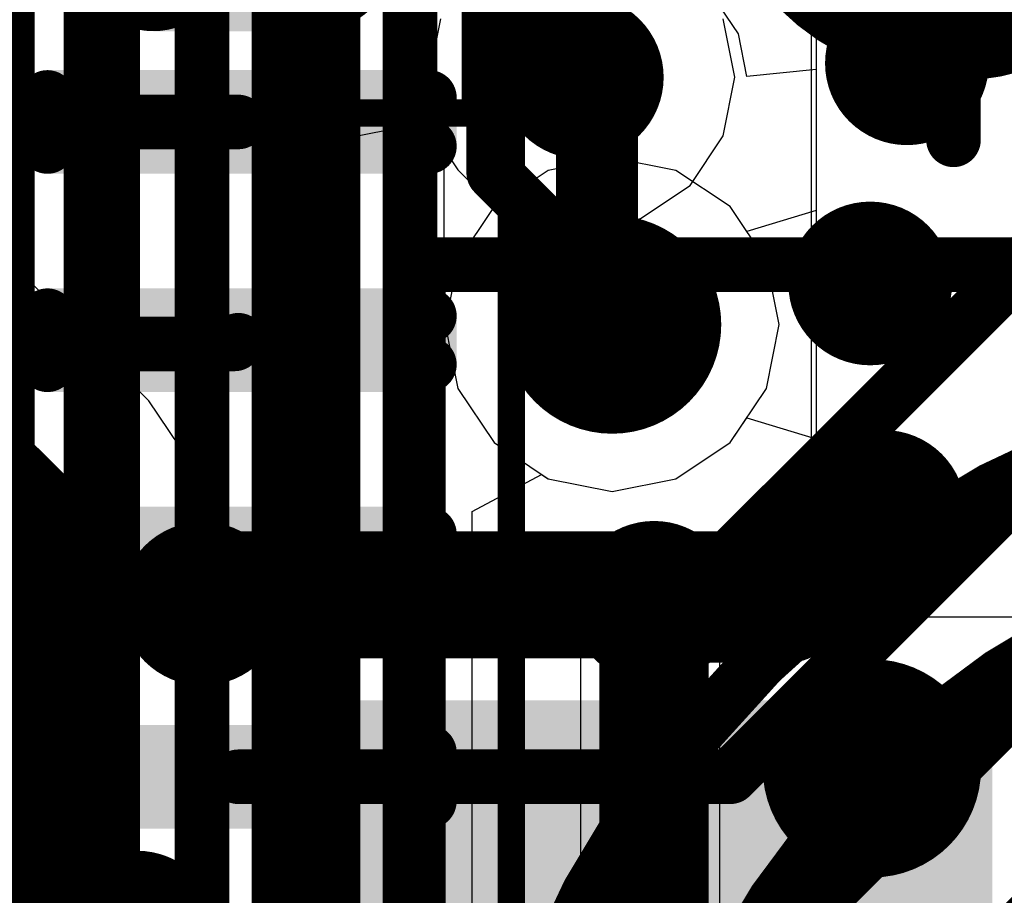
# Model space of a CAD drawing. Header units: millimetres. Extents: x -2 to 68, y -2 to 27.4.
# Tile 518 of 594: x 61.2 to 63, y 10.3 to 11.9. Entities that reach past the tile are written whole.
import ezdxf

# ---------------------------------------------------------------- set-up
doc = ezdxf.new("R2010")
doc.units = ezdxf.units.MM
for name, color, linetype in [('BottomLayer', 5, 'Continuous'), ('BottomPaste', 16, 'Continuous'), ('BottomSolder', 6, 'Continuous'), ('DrillGuide', 244, 'Continuous'), ('Mechanical10', 56, 'Continuous'), ('Mechanical13', 56, 'Continuous'), ('Mechanical15', 56, 'Continuous'), ('Mechanical6', 56, 'Continuous'), ('Mechanical88', 56, 'Continuous'), ('MidLayer1', 16, 'Continuous'), ('MidLayer2', 76, 'Continuous'), ('MidLayer3', 90, 'Continuous'), ('MidLayer4', 156, 'Continuous'), ('MidLayer5', 130, 'Continuous'), ('MidLayer6', 216, 'Continuous'), ('MidLayer7', 6, 'Continuous'), ('MidLayer8', 54, 'Continuous'), ('MultiLayer', 9, 'Continuous'), ('TopLayer', 1, 'Continuous'), ('TopPaste', 8, 'Continuous'), ('TopSolder', 216, 'Continuous'), ('ViaHoleLayer', 16, 'Continuous')]:
    doc.layers.add(name, color=color, linetype=linetype)

# ---------------------------------------------------------------- blocks, each defined once
blk = doc.blocks.new('U_FL_R_SMT_1_60__1_118')
at = {"layer": 'Mechanical13', "const_width": 0.100076}
for points in [[(1.800098, 0, 1), (-1.800098, 0, 1)], [(1.500124, 0, 1), (-1.500124, 0, 1)]]:
    blk.add_lwpolyline(points, format="xyb", close=True, dxfattribs=at)
at = {"layer": 'Mechanical15', "const_width": 0.100076}
for points in [[(1.89992, 1.999996), (1.89992, -1.999996)], [(1.89992, -1.999996), (-1.89992, -1.999996)]]:
    blk.add_lwpolyline(points, dxfattribs=at)
at = {"layer": 'Mechanical15', "const_width": 0.050038}
blk.add_lwpolyline([(1.874901, -1.999996, 1), (1.924939, -1.999996, 1)], format="xyb", close=True, dxfattribs=at)
blk.add_lwpolyline([(1.874901, -1.999996, 1), (1.924939, -1.999996, 1)], format="xyb", close=True, dxfattribs=at)
at = {"layer": 'TopLayer'}
blk.add_solid([(1.999996, -1.099947), (1.999996, 1.099947), (0.94996, -1.099947), (0.94996, 1.099947)], dxfattribs=at)
at = {"layer": 'TopSolder'}
blk.add_solid([(2.101596, -1.201547), (2.101596, 1.201547), (0.8483599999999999, -1.201547), (0.8483599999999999, 1.201547)], dxfattribs=at)
blk = doc.blocks.new('TP_0_8MM_B_176')
at = {"layer": 'BottomLayer', "const_width": 0.40005}
blk.add_lwpolyline([(-0.200025, 0, 1), (0.200025, 0, 1)], format="xyb", close=True, dxfattribs=at)
at = {"layer": 'BottomSolder', "const_width": 0.4500499}
blk.add_lwpolyline([(-0.22502368, 0, 1), (0.22502368, 0, 1)], format="xyb", close=True, dxfattribs=at)
blk = doc.blocks.new('RES_0402_235')
at = {"layer": 'Mechanical13', "const_width": 0.11999976}
for points in [[(-0.5299989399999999, 0.27999944), (0.5299989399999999, 0.27999944)], [(-0.5299989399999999, 0.27999944), (-0.5299989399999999, -0.27999944)], [(0.5299989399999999, 0.27999944), (0.5299989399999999, -0.27999944)], [(-0.5299989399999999, -0.27999944), (0.5299989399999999, -0.27999944)]]:
    blk.add_lwpolyline(points, dxfattribs=at)
at = {"layer": 'Mechanical13', "const_width": 0.05999988}
for points in [[(-0.55999888, 0.27999944, 1), (-0.499999, 0.27999944, 1)], [(-0.55999888, 0.27999944, 1), (-0.499999, 0.27999944, 1)], [(0.499999, 0.27999944, 1), (0.55999888, 0.27999944, 1)], [(0.499999, 0.27999944, 1), (0.55999888, 0.27999944, 1)], [(-0.55999888, -0.27999944, 1), (-0.499999, -0.27999944, 1)], [(-0.55999888, -0.27999944, 1), (-0.499999, -0.27999944, 1)], [(0.499999, -0.27999944, 1), (0.55999888, -0.27999944, 1)], [(0.499999, -0.27999944, 1), (0.55999888, -0.27999944, 1)]]:
    blk.add_lwpolyline(points, format="xyb", close=True, dxfattribs=at)
at = {"layer": 'Mechanical15', "const_width": 0.0499999}
for points in [[(-0.90000074, 0.43999912), (0.90000074, 0.43999912)], [(-0.90000074, 0.43999912), (-0.90000074, -0.43999912)], [(0.90000074, 0.43999912), (0.90000074, -0.43999912)], [(0, 0.21999956), (0, -0.21999956)], [(-0.21999956, 0), (0.21999956, 0)], [(-0.90000074, -0.43999912), (0.90000074, -0.43999912)]]:
    blk.add_lwpolyline(points, dxfattribs=at)
at = {"layer": 'Mechanical15'}
for points, const_width in [([(-0.9125000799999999, 0.43999912, 1), (-0.8875014, 0.43999912, 1)], 0.02499868), ([(-0.9125000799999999, 0.43999912, 1), (-0.8875014, 0.43999912, 1)], 0.02499868), ([(0.8875014, 0.43999912, 1), (0.9125000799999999, 0.43999912, 1)], 0.02499868), ([(0.8875014, 0.43999912, 1), (0.9125000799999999, 0.43999912, 1)], 0.02499868), ([(-0.01249934, 0.21999956, 1), (0.01249934, 0.21999956, 1)], 0.02499868), ([(0.16500094, 0, 1), (-0.16500094, 0, 1)], 0.0499999), ([(-0.2324989, 0, 1), (-0.20750022, 0, 1)], 0.02499868), ([(-0.17750028, 0, 1), (-0.1525016, 0, 1)], 0.02499868), ([(0.1525016, 0, 1), (0.17750028, 0, 1)], 0.02499868), ([(0.20750022, 0, 1), (0.2324989, 0, 1)], 0.02499868), ([(-0.01249934, -0.21999956, 1), (0.01249934, -0.21999956, 1)], 0.02499868), ([(-0.9125000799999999, -0.43999912, 1), (-0.8875014, -0.43999912, 1)], 0.02499868), ([(-0.9125000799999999, -0.43999912, 1), (-0.8875014, -0.43999912, 1)], 0.02499868), ([(0.8875014, -0.43999912, 1), (0.9125000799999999, -0.43999912, 1)], 0.02499868), ([(0.8875014, -0.43999912, 1), (0.9125000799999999, -0.43999912, 1)], 0.02499868)]:
    blk.add_lwpolyline(points, format="xyb", close=True, dxfattribs=dict(at, const_width=const_width))
at = {"layer": 'TopLayer', "const_width": 0.14024864}
for points in [[(-0.67987418, 0.14975078, 1), (-0.53962554, 0.14975078, 1)], [(-0.4103751, 0.14975078, 1), (-0.27012646, 0.14975078, 1)], [(0.27012646, 0.14975078, 1), (0.4103751, 0.14975078, 1)], [(0.53962554, 0.14975078, 1), (0.67987418, 0.14975078, 1)], [(-0.67987418, -0.14975078, 1), (-0.53962554, -0.14975078, 1)], [(-0.4103751, -0.14975078, 1), (-0.27012646, -0.14975078, 1)], [(0.27012646, -0.14975078, 1), (0.4103751, -0.14975078, 1)], [(0.53962554, -0.14975078, 1), (0.67987418, -0.14975078, 1)]]:
    blk.add_lwpolyline(points, format="xyb", close=True, dxfattribs=at)
at = {"layer": 'TopLayer'}
for points in [[(-0.34025078, 0.28999942), (-0.60974986, 0.28999942), (-0.34025078, -0.28999942), (-0.60974986, -0.28999942)], [(0.34025078, -0.28999942), (0.60974986, -0.28999942), (0.34025078, 0.28999942), (0.60974986, 0.28999942)], [(-0.20000214, 0.14975078), (-0.7499985, 0.14975078), (-0.20000214, -0.14975078), (-0.7499985, -0.14975078)], [(0.20000214, -0.14975078), (0.7499985, -0.14975078), (0.20000214, 0.14975078), (0.7499985, 0.14975078)]]:
    blk.add_solid(points, dxfattribs=at)
at = {"layer": 'TopPaste', "const_width": 0.14024864}
for points in [[(-0.67987418, 0.14975078, 1), (-0.53962554, 0.14975078, 1)], [(-0.4103751, 0.14975078, 1), (-0.27012646, 0.14975078, 1)], [(0.27012646, 0.14975078, 1), (0.4103751, 0.14975078, 1)], [(0.53962554, 0.14975078, 1), (0.67987418, 0.14975078, 1)], [(-0.67987418, -0.14975078, 1), (-0.53962554, -0.14975078, 1)], [(-0.4103751, -0.14975078, 1), (-0.27012646, -0.14975078, 1)], [(0.27012646, -0.14975078, 1), (0.4103751, -0.14975078, 1)], [(0.53962554, -0.14975078, 1), (0.67987418, -0.14975078, 1)]]:
    blk.add_lwpolyline(points, format="xyb", close=True, dxfattribs=at)
at = {"layer": 'TopPaste'}
for points in [[(-0.34025078, 0.28999942), (-0.60974986, 0.28999942), (-0.34025078, -0.28999942), (-0.60974986, -0.28999942)], [(0.34025078, -0.28999942), (0.60974986, -0.28999942), (0.34025078, 0.28999942), (0.60974986, 0.28999942)], [(-0.20000214, 0.14975078), (-0.7499985, 0.14975078), (-0.20000214, -0.14975078), (-0.7499985, -0.14975078)], [(0.20000214, -0.14975078), (0.7499985, -0.14975078), (0.20000214, 0.14975078), (0.7499985, 0.14975078)]]:
    blk.add_solid(points, dxfattribs=at)
at = {"layer": 'TopSolder', "const_width": 0.14024864}
for points in [[(-0.67987418, 0.14975078, 1), (-0.53962554, 0.14975078, 1)], [(-0.4103751, 0.14975078, 1), (-0.27012646, 0.14975078, 1)], [(0.27012646, 0.14975078, 1), (0.4103751, 0.14975078, 1)], [(0.53962554, 0.14975078, 1), (0.67987418, 0.14975078, 1)], [(-0.67987418, -0.14975078, 1), (-0.53962554, -0.14975078, 1)], [(-0.4103751, -0.14975078, 1), (-0.27012646, -0.14975078, 1)], [(0.27012646, -0.14975078, 1), (0.4103751, -0.14975078, 1)], [(0.53962554, -0.14975078, 1), (0.67987418, -0.14975078, 1)]]:
    blk.add_lwpolyline(points, format="xyb", close=True, dxfattribs=at)
at = {"layer": 'TopSolder'}
for points in [[(-0.34025078, 0.28999942), (-0.60974986, 0.28999942), (-0.34025078, -0.28999942), (-0.60974986, -0.28999942)], [(0.34025078, -0.28999942), (0.60974986, -0.28999942), (0.34025078, 0.28999942), (0.60974986, 0.28999942)], [(-0.20000214, 0.14975078), (-0.7499985, 0.14975078), (-0.20000214, -0.14975078), (-0.7499985, -0.14975078)], [(0.20000214, -0.14975078), (0.7499985, -0.14975078), (0.20000214, 0.14975078), (0.7499985, 0.14975078)]]:
    blk.add_solid(points, dxfattribs=at)
blk = doc.blocks.new('DF40C_80DP_0_4V_51__F_________1_B_291')
at = {"layer": 'BottomLayer', "const_width": 0.05035042}
for points in [[(0.9301784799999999, 1.63964874, 1), (0.98052636, 1.63964874, 1)], [(1.01947472, 1.63964874, 1), (1.0698226, 1.63964874, 1)], [(1.33017768, 1.63964874, 1), (1.38052556, 1.63964874, 1)], [(1.41947392, 1.63964874, 1), (1.4698218, 1.63964874, 1)], [(1.73017942, 1.63964874, 1), (1.7805273, 1.63964874, 1)], [(1.81947566, 1.63964874, 1), (1.86982354, 1.63964874, 1)], [(2.13017862, 1.63964874, 1), (2.1805265, 1.63964874, 1)], [(2.21947486, 1.63964874, 1), (2.26982274, 1.63964874, 1)], [(0.9301784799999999, 0.9403511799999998, 1), (0.98052636, 0.9403511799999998, 1)], [(1.01947472, 0.9403511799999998, 1), (1.0698226, 0.9403511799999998, 1)], [(1.33017768, 0.9403511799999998, 1), (1.38052556, 0.9403511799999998, 1)], [(1.41947392, 0.9403511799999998, 1), (1.4698218, 0.9403511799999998, 1)], [(1.73017942, 0.9403511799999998, 1), (1.7805273, 0.9403511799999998, 1)], [(1.81947566, 0.9403511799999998, 1), (1.86982354, 0.9403511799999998, 1)], [(2.13017862, 0.9403511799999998, 1), (2.1805265, 0.9403511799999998, 1)], [(2.21947486, 0.9403511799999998, 1), (2.26982274, 0.9403511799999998, 1)]]:
    blk.add_lwpolyline(points, format="xyb", close=True, dxfattribs=at)
at = {"layer": 'BottomLayer'}
for points in [[(1.04464866, 0.89000076), (1.04464866, 1.68999916), (0.95535242, 0.89000076), (0.95535242, 1.68999916)], [(1.44464786, 0.89000076), (1.44464786, 1.68999916), (1.35535162, 0.89000076), (1.35535162, 1.68999916)], [(1.8446496, 0.89000076), (1.8446496, 1.68999916), (1.75535336, 0.89000076), (1.75535336, 1.68999916)], [(2.2446488, 0.89000076), (2.2446488, 1.68999916), (2.15535256, 0.89000076), (2.15535256, 1.68999916)], [(1.09499908, 0.9403511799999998), (1.09499908, 1.63964874), (0.905002, 0.9403511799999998), (0.905002, 1.63964874)], [(1.49499828, 0.9403511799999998), (1.49499828, 1.63964874), (1.3050012, 0.9403511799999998), (1.3050012, 1.63964874)], [(1.89500002, 0.9403511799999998), (1.89500002, 1.63964874), (1.70500294, 0.9403511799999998), (1.70500294, 1.63964874)], [(2.29499922, 0.9403511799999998), (2.29499922, 1.63964874), (2.10500214, 0.9403511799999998), (2.10500214, 1.63964874)]]:
    blk.add_solid(points, dxfattribs=at)
at = {"layer": 'BottomPaste', "const_width": 0.05035042}
for points in [[(0.9301784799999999, 1.63964874, 1), (0.98052636, 1.63964874, 1)], [(1.01947472, 1.63964874, 1), (1.0698226, 1.63964874, 1)], [(1.33017768, 1.63964874, 1), (1.38052556, 1.63964874, 1)], [(1.41947392, 1.63964874, 1), (1.4698218, 1.63964874, 1)], [(1.73017942, 1.63964874, 1), (1.7805273, 1.63964874, 1)], [(1.81947566, 1.63964874, 1), (1.86982354, 1.63964874, 1)], [(2.13017862, 1.63964874, 1), (2.1805265, 1.63964874, 1)], [(2.21947486, 1.63964874, 1), (2.26982274, 1.63964874, 1)], [(0.9301784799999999, 0.9403511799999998, 1), (0.98052636, 0.9403511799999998, 1)], [(1.01947472, 0.9403511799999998, 1), (1.0698226, 0.9403511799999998, 1)], [(1.33017768, 0.9403511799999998, 1), (1.38052556, 0.9403511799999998, 1)], [(1.41947392, 0.9403511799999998, 1), (1.4698218, 0.9403511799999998, 1)], [(1.73017942, 0.9403511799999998, 1), (1.7805273, 0.9403511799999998, 1)], [(1.81947566, 0.9403511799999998, 1), (1.86982354, 0.9403511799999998, 1)], [(2.13017862, 0.9403511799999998, 1), (2.1805265, 0.9403511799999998, 1)], [(2.21947486, 0.9403511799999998, 1), (2.26982274, 0.9403511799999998, 1)]]:
    blk.add_lwpolyline(points, format="xyb", close=True, dxfattribs=at)
at = {"layer": 'BottomPaste'}
for points in [[(1.04464866, 0.89000076), (1.04464866, 1.68999916), (0.95535242, 0.89000076), (0.95535242, 1.68999916)], [(1.44464786, 0.89000076), (1.44464786, 1.68999916), (1.35535162, 0.89000076), (1.35535162, 1.68999916)], [(1.8446496, 0.89000076), (1.8446496, 1.68999916), (1.75535336, 0.89000076), (1.75535336, 1.68999916)], [(2.2446488, 0.89000076), (2.2446488, 1.68999916), (2.15535256, 0.89000076), (2.15535256, 1.68999916)], [(1.09499908, 0.9403511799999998), (1.09499908, 1.63964874), (0.905002, 0.9403511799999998), (0.905002, 1.63964874)], [(1.49499828, 0.9403511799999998), (1.49499828, 1.63964874), (1.3050012, 0.9403511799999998), (1.3050012, 1.63964874)], [(1.89500002, 0.9403511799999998), (1.89500002, 1.63964874), (1.70500294, 0.9403511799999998), (1.70500294, 1.63964874)], [(2.29499922, 0.9403511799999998), (2.29499922, 1.63964874), (2.10500214, 0.9403511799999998), (2.10500214, 1.63964874)]]:
    blk.add_solid(points, dxfattribs=at)
at = {"layer": 'BottomSolder', "const_width": 0.05035042}
for points in [[(0.9301784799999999, 1.63964874, 1), (0.98052636, 1.63964874, 1)], [(1.01947472, 1.63964874, 1), (1.0698226, 1.63964874, 1)], [(1.33017768, 1.63964874, 1), (1.38052556, 1.63964874, 1)], [(1.41947392, 1.63964874, 1), (1.4698218, 1.63964874, 1)], [(1.73017942, 1.63964874, 1), (1.7805273, 1.63964874, 1)], [(1.81947566, 1.63964874, 1), (1.86982354, 1.63964874, 1)], [(2.13017862, 1.63964874, 1), (2.1805265, 1.63964874, 1)], [(2.21947486, 1.63964874, 1), (2.26982274, 1.63964874, 1)], [(0.9301784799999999, 0.9403511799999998, 1), (0.98052636, 0.9403511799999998, 1)], [(1.01947472, 0.9403511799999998, 1), (1.0698226, 0.9403511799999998, 1)], [(1.33017768, 0.9403511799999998, 1), (1.38052556, 0.9403511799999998, 1)], [(1.41947392, 0.9403511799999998, 1), (1.4698218, 0.9403511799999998, 1)], [(1.73017942, 0.9403511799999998, 1), (1.7805273, 0.9403511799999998, 1)], [(1.81947566, 0.9403511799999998, 1), (1.86982354, 0.9403511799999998, 1)], [(2.13017862, 0.9403511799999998, 1), (2.1805265, 0.9403511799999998, 1)], [(2.21947486, 0.9403511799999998, 1), (2.26982274, 0.9403511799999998, 1)]]:
    blk.add_lwpolyline(points, format="xyb", close=True, dxfattribs=at)
at = {"layer": 'BottomSolder'}
for points in [[(1.04464866, 0.89000076), (1.04464866, 1.68999916), (0.95535242, 0.89000076), (0.95535242, 1.68999916)], [(1.44464786, 0.89000076), (1.44464786, 1.68999916), (1.35535162, 0.89000076), (1.35535162, 1.68999916)], [(1.8446496, 0.89000076), (1.8446496, 1.68999916), (1.75535336, 0.89000076), (1.75535336, 1.68999916)], [(2.2446488, 0.89000076), (2.2446488, 1.68999916), (2.15535256, 0.89000076), (2.15535256, 1.68999916)], [(1.09499908, 0.9403511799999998), (1.09499908, 1.63964874), (0.905002, 0.9403511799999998), (0.905002, 1.63964874)], [(1.49499828, 0.9403511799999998), (1.49499828, 1.63964874), (1.3050012, 0.9403511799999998), (1.3050012, 1.63964874)], [(1.89500002, 0.9403511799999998), (1.89500002, 1.63964874), (1.70500294, 0.9403511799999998), (1.70500294, 1.63964874)], [(2.29499922, 0.9403511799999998), (2.29499922, 1.63964874), (2.10500214, 0.9403511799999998), (2.10500214, 1.63964874)]]:
    blk.add_solid(points, dxfattribs=at)
at = {"layer": 'Mechanical10', "const_width": 0.11999976}
blk.add_lwpolyline([(8.860000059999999, 1.03000048), (-8.860000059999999, 1.03000048)], dxfattribs=at)
at = {"layer": 'Mechanical6', "const_width": 0.0499999}
blk.add_lwpolyline([(8.39499972, 1.78999896), (-8.39499972, 1.78999896)], dxfattribs=at)

msp = doc.modelspace()

# ---------------------------------------------------------------- linework, layer by layer
at = {"layer": 'BottomLayer', "const_width": 0.0999998}
for points in [[(62.51330651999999, 10.89999852), (63.52726943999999, 11.91396144)], [(62.51641547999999, 10.49999932), (63.73693628, 11.72052012)], [(60.90699781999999, 11.69999946), (61.61499995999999, 11.69999946)], [(62.50707843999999, 10.10000012), (63.94670979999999, 11.53963148)], [(62.52304996, 9.700000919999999), (64.14941196, 11.32636292)], [(61.60823848, 11.29323878), (61.61499995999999, 11.30000026)], [(60.27307477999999, 11.29323878), (61.60823848, 11.29323878)], [(61.61499995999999, 10.89999852), (62.51330651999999, 10.89999852)], [(61.61499995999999, 10.49999932), (62.51641547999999, 10.49999932)]]:
    msp.add_lwpolyline(points, dxfattribs=at)
at = {"layer": 'BottomLayer', "const_width": 0.0499999}
for points in [[(61.59000128, 11.69999946, 1), (61.63999863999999, 11.69999946, 1)], [(61.59000128, 11.30000026, 1), (61.63999863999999, 11.30000026, 1)], [(61.58323979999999, 11.29323878, 1), (61.63323715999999, 11.29323878, 1)], [(61.58323979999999, 11.29323878, 1), (61.63323715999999, 11.29323878, 1)], [(61.59000128, 10.89999852, 1), (61.63999863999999, 10.89999852, 1)], [(62.48830784, 10.89999852, 1), (62.5383052, 10.89999852, 1)], [(62.48830784, 10.89999852, 1), (62.5383052, 10.89999852, 1)], [(61.59000128, 10.49999932, 1), (61.63999863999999, 10.49999932, 1)], [(62.4914168, 10.49999932, 1), (62.54141416, 10.49999932, 1)], [(62.4914168, 10.49999932, 1), (62.54141416, 10.49999932, 1)]]:
    msp.add_lwpolyline(points, format="xyb", close=True, dxfattribs=at)
at = {"layer": 'DrillGuide'}
for points, const_width in [([(62.81471308, 11.8075583, 1), (62.86471044, 11.8075583, 1)], 0.0499999), ([(62.2191034, 11.78195002, 1), (62.26910076, 11.78195002, 1)], 0.0499999), ([(62.74743864, 11.40403612, 1), (62.797436, 11.40403612, 1)], 0.0499999), ([(62.24962658, 11.32863114, 1), (62.34962638, 11.32863114, 1)], 0.0999998), ([(62.77249828, 10.98536284, 1), (62.82249564, 10.98536284, 1)], 0.0499999), ([(61.52467755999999, 10.8172885, 1), (61.57467491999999, 10.8172885, 1)], 0.0499999), ([(62.35148819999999, 10.81879726, 1), (62.40148556, 10.81879726, 1)], 0.0499999), ([(62.7255413, 10.51535616, 1), (62.8255411, 10.51535616, 1)], 0.0999998)]:
    msp.add_lwpolyline(points, format="xyb", close=True, dxfattribs=dict(at, const_width=const_width))
at = {"layer": 'Mechanical88', "const_width": 0.0999998}
msp.add_lwpolyline([(62.92499987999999, 11.66725124), (62.92499987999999, 12.22501746)], dxfattribs=at)
at = {"layer": 'Mechanical88', "const_width": 0.0499999}
msp.add_lwpolyline([(62.9000012, 11.66725124, 1), (62.94999856, 11.66725124, 1)], format="xyb", close=True, dxfattribs=at)
at = {"layer": 'MidLayer1'}
for p, q in [((62.67342304, 12.65842528), (62.67342304, 3.9447597)), ((62.67342304, 12.65842528), (62.67342304, 11.79599114)), ((62.53090618, 11.86148758), (62.47012651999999, 11.95245006)), ((61.98506018, 11.88924724), (61.96371655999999, 11.78195002)), ((62.54642304, 11.78348164), (62.53090618, 11.86148758)), ((62.67342304, 11.79599114), (62.54642304, 11.78348164)), ((61.96371655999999, 11.78195002), (61.98506018, 11.6746528)), ((61.98506018, 11.6746528), (61.99147876, 11.66504652)), ((61.99147876, 11.66504652), (61.99147876, 11.35639334)), ((61.99147876, 11.35639334), (61.99537511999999, 11.33680486)), ((61.99537511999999, 11.33680486), (61.99374951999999, 11.32863114)), ((61.99374951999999, 11.32863114), (62.0170337, 11.21157778)), ((62.0170337, 11.21157778), (62.08333786, 11.11234252)), ((62.5159151, 11.11234252), (62.54642304, 11.15800156)), ((62.54642304, 11.15800156), (62.67342304, 11.11947738)), ((62.08333786, 11.11234252), (62.18257312, 11.04603836)), ((62.41667984, 11.04603836), (62.5159151, 11.11234252)), ((62.67342304, 11.11947738), (62.67342304, 7.707756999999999)), ((62.18257312, 11.04603836), (62.29962648, 11.02275418)), ((62.29962648, 11.02275418), (62.41667984, 11.04603836))]:
    msp.add_line(p, q, dxfattribs=at)
for points, const_width in [([(62.76471317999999, 11.8075583, 1), (62.91471033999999, 11.8075583, 1)], 0.1499997), ([(62.16910349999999, 11.78195002, 1), (62.31910066, 11.78195002, 1)], 0.1499997), ([(62.20660152, 11.78195002, 1), (62.28160264, 11.78195002, 1)], 0.07499858), ([(62.23436372, 11.75418782, 1), (62.30936484, 11.75418782, 1)], 0.07499858), ([(62.23436372, 11.75418782, 1), (62.30936484, 11.75418782, 1)], 0.07499858), ([(62.69743874, 11.40403612, 1), (62.84743589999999, 11.40403612, 1)], 0.1499997), ([(62.19962668, 11.32863114, 1), (62.39962627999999, 11.32863114, 1)], 0.1999996), ([(62.23436372, 11.35639334, 1), (62.30936484, 11.35639334, 1)], 0.07499858), ([(62.23436372, 11.35639334, 1), (62.30936484, 11.35639334, 1)], 0.07499858), ([(62.26212592, 11.32863114, 1), (62.33712704, 11.32863114, 1)], 0.07499858), ([(62.72249837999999, 10.98536284, 1), (62.87249554, 10.98536284, 1)], 0.1499997), ([(61.47467766, 10.8172885, 1), (61.62467482, 10.8172885, 1)], 0.1499997), ([(62.3014883, 10.81879726, 1), (62.45148546, 10.81879726, 1)], 0.1499997), ([(62.6755414, 10.51535616, 1), (62.87554099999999, 10.51535616, 1)], 0.1999996), ([(61.35450264, 10.21440172, 1), (61.5044998, 10.21440172, 1)], 0.1499997)]:
    msp.add_lwpolyline(points, format="xyb", close=True, dxfattribs=dict(at, const_width=const_width))
at = {"layer": 'MidLayer1', "const_width": 0.1499997}
for points in [[(62.24410208, 11.78195002), (62.27186428, 11.75418782)], [(62.27186428, 11.35639334), (62.27186428, 11.75418782)], [(62.27186428, 11.35639334), (62.29962648, 11.32863114)]]:
    msp.add_lwpolyline(points, dxfattribs=at)
at = {"layer": 'MidLayer2'}
for p, q in [((62.67342304, 12.65842528), (62.67342304, 3.9447597)), ((62.5159151, 11.11234252), (62.54642304, 11.15800156)), ((62.54642304, 11.15800156), (62.67342304, 11.11947738)), ((62.41667984, 11.04603836), (62.5159151, 11.11234252)), ((62.67342304, 11.11947738), (62.67342304, 7.707756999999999)), ((62.04346494, 10.98624168), (62.17046494, 11.05412826)), ((62.17046494, 11.05412826), (62.18257312, 11.04603836)), ((62.18257312, 11.04603836), (62.29962648, 11.02275418)), ((62.29962648, 11.02275418), (62.41667984, 11.04603836)), ((62.04346494, 7.8602332), (62.04346494, 10.98624168))]:
    msp.add_line(p, q, dxfattribs=at)
at = {"layer": 'MidLayer2', "const_width": 0.0999998}
for points in [[(62.0827943, 11.6067713), (62.0827943, 14.05427212)], [(61.78856832, 5.9355736), (61.78856832, 14.00167634)], [(61.54858912, 6.034973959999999), (61.54858912, 13.90227598)], [(61.1919782, 9.683851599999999), (61.1919782, 13.65953834)], [(62.0827943, 11.6067713), (62.29962648, 11.38993912)], [(62.29962648, 11.32863114), (62.29962648, 11.38993912)]]:
    msp.add_lwpolyline(points, dxfattribs=at)
at = {"layer": 'MidLayer2'}
for points, const_width in [([(62.05779562, 11.6067713, 1), (62.10779298, 11.6067713, 1)], 0.0499999), ([(62.05779562, 11.6067713, 1), (62.10779298, 11.6067713, 1)], 0.0499999), ([(62.19962668, 11.32863114, 1), (62.39962627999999, 11.32863114, 1)], 0.1999996), ([(62.2746278, 11.38993912, 1), (62.32462516, 11.38993912, 1)], 0.0499999), ([(62.2746278, 11.38993912, 1), (62.32462516, 11.38993912, 1)], 0.0499999), ([(62.2746278, 11.32863114, 1), (62.32462516, 11.32863114, 1)], 0.0499999), ([(62.6755414, 10.51535616, 1), (62.87554099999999, 10.51535616, 1)], 0.1999996)]:
    msp.add_lwpolyline(points, format="xyb", close=True, dxfattribs=dict(at, const_width=const_width))
at = {"layer": 'MidLayer3'}
msp.add_line((62.66411648, 12.65842528), (62.66411648, 3.9447597), dxfattribs=at)
at = {"layer": 'MidLayer3', "const_width": 0.0999998}
for points in [[(61.3850309, 4.482655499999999), (61.3850309, 14.57767976)], [(61.6895642, 3.55385624), (61.6895642, 14.2542006)], [(61.9295434, 3.51099374), (61.9295434, 14.15480024)]]:
    msp.add_lwpolyline(points, dxfattribs=at)
at = {"layer": 'MidLayer3', "const_width": 0.1999996}
for points in [[(62.19962668, 11.32863114, 1), (62.39962627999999, 11.32863114, 1)], [(62.6755414, 10.51535616, 1), (62.87554099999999, 10.51535616, 1)]]:
    msp.add_lwpolyline(points, format="xyb", close=True, dxfattribs=at)
at = {"layer": 'MidLayer4'}
for p, q in [((62.29962648, 11.6345081), (62.18257312, 11.61122392)), ((62.41667984, 11.61122392), (62.29962648, 11.6345081)), ((62.18257312, 11.61122392), (62.08333786, 11.54491976)), ((62.5159151, 11.54491976), (62.41667984, 11.61122392)), ((62.08333786, 11.54491976), (62.0170337, 11.4456845)), ((62.58221926, 11.4456845), (62.5159151, 11.54491976)), ((62.0170337, 11.4456845), (61.99374951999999, 11.32863114)), ((62.60550344, 11.32863114), (62.58221926, 11.4456845)), ((61.99374951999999, 11.32863114), (62.0170337, 11.21157778)), ((62.58221926, 11.21157778), (62.60550344, 11.32863114)), ((62.0170337, 11.21157778), (62.08333786, 11.11234252)), ((62.5159151, 11.11234252), (62.58221926, 11.21157778)), ((62.08333786, 11.11234252), (62.18257312, 11.04603836)), ((62.41667984, 11.04603836), (62.5159151, 11.11234252)), ((62.18257312, 11.04603836), (62.29962648, 11.02275418)), ((62.29962648, 11.02275418), (62.41667984, 11.04603836))]:
    msp.add_line(p, q, dxfattribs=at)
at = {"layer": 'MidLayer4', "const_width": 0.1999996}
for points in [[(62.19962668, 11.32863114, 1), (62.39962627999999, 11.32863114, 1)], [(62.6755414, 10.51535616, 1), (62.87554099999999, 10.51535616, 1)]]:
    msp.add_lwpolyline(points, format="xyb", close=True, dxfattribs=at)
at = {"layer": 'MidLayer5'}
for p, q in [((62.67342304, 12.65842528), (62.67342304, 3.9447597)), ((62.67342304, 12.65842528), (62.67342304, 11.5377849)), ((62.29962648, 11.6345081), (62.18257312, 11.61122392)), ((62.41667984, 11.61122392), (62.29962648, 11.6345081)), ((62.18257312, 11.61122392), (62.08333786, 11.54491976)), ((62.5159151, 11.54491976), (62.41667984, 11.61122392)), ((62.08333786, 11.54491976), (62.0170337, 11.4456845)), ((62.54642304, 11.49926072), (62.5159151, 11.54491976)), ((62.67342304, 11.5377849), (62.54642304, 11.49926072)), ((62.0170337, 11.4456845), (61.99374951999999, 11.32863114)), ((61.99374951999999, 11.32863114), (62.0170337, 11.21157778)), ((62.0170337, 11.21157778), (62.08333786, 11.11234252)), ((62.5159151, 11.11234252), (62.54642304, 11.15800156)), ((62.54642304, 11.15800156), (62.67342304, 11.11947738)), ((62.08333786, 11.11234252), (62.18257312, 11.04603836)), ((62.41667984, 11.04603836), (62.5159151, 11.11234252)), ((62.67342304, 11.11947738), (62.67342304, 7.707756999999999)), ((62.18257312, 11.04603836), (62.29962648, 11.02275418)), ((62.29962648, 11.02275418), (62.41667984, 11.04603836))]:
    msp.add_line(p, q, dxfattribs=at)
at = {"layer": 'MidLayer5', "const_width": 0.1999996}
for points in [[(62.19962668, 11.32863114, 1), (62.39962627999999, 11.32863114, 1)], [(62.6755414, 10.51535616, 1), (62.87554099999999, 10.51535616, 1)]]:
    msp.add_lwpolyline(points, format="xyb", close=True, dxfattribs=at)
at = {"layer": 'MidLayer6'}
for p, q in [((62.67342304, 12.65842528), (62.67342304, 3.9447597)), ((62.67342304, 12.65842528), (62.67342304, 11.5377849)), ((61.4513122, 11.18902258), (60.94246383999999, 11.69787094)), ((62.29962648, 11.6345081), (62.18257312, 11.61122392)), ((62.41667984, 11.61122392), (62.29962648, 11.6345081)), ((62.18257312, 11.61122392), (62.08333786, 11.54491976)), ((62.5159151, 11.54491976), (62.41667984, 11.61122392)), ((62.08333786, 11.54491976), (62.0170337, 11.4456845)), ((62.54642304, 11.49926072), (62.5159151, 11.54491976)), ((62.67342304, 11.5377849), (62.54642304, 11.49926072)), ((62.0170337, 11.4456845), (61.99374951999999, 11.32863114)), ((61.99374951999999, 11.32863114), (62.0170337, 11.21157778)), ((62.0170337, 11.21157778), (62.08333786, 11.11234252)), ((61.50656736, 11.10633034), (61.4513122, 11.18902258)), ((62.5159151, 11.11234252), (62.54642304, 11.15800156)), ((62.54642304, 11.15800156), (62.67342304, 11.11947738)), ((62.08333786, 11.11234252), (62.18257312, 11.04603836)), ((62.41667984, 11.04603836), (62.5159151, 11.11234252)), ((62.67342304, 11.11947738), (62.67342304, 7.707756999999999)), ((61.52597041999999, 11.00878418), (61.50656736, 11.10633034)), ((62.18257312, 11.04603836), (62.29962648, 11.02275418)), ((62.29962648, 11.02275418), (62.41667984, 11.04603836)), ((61.52597041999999, 3.57969312), (61.52597041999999, 11.00878418))]:
    msp.add_line(p, q, dxfattribs=at)
at = {"layer": 'MidLayer6', "const_width": 0.0999998}
for points in [[(60.76222543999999, 11.51763254), (61.27107379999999, 11.00878418)], [(61.27107379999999, 3.57969312), (61.27107379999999, 11.00878418)]]:
    msp.add_lwpolyline(points, dxfattribs=at)
at = {"layer": 'MidLayer6'}
for points, const_width in [([(62.19962668, 11.32863114, 1), (62.39962627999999, 11.32863114, 1)], 0.1999996), ([(61.24607511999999, 11.00878418, 1), (61.29607247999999, 11.00878418, 1)], 0.0499999), ([(61.24607511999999, 11.00878418, 1), (61.29607247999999, 11.00878418, 1)], 0.0499999), ([(62.6755414, 10.51535616, 1), (62.87554099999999, 10.51535616, 1)], 0.1999996)]:
    msp.add_lwpolyline(points, format="xyb", close=True, dxfattribs=dict(at, const_width=const_width))
at = {"layer": 'MidLayer7'}
for p, q in [((61.29999932, 16.20000062), (61.29999932, 5.549999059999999)), ((61.50391813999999, 5.549999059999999), (61.50391813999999, 16.19998792)), ((61.50391813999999, 5.549999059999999), (61.50391813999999, 16.19998792)), ((62.67342304, 12.65842528), (62.67342304, 3.9447597)), ((62.67342304, 12.65842528), (62.67342304, 11.5377849)), ((62.67342304, 12.65842528), (62.67342304, 11.5377849)), ((62.29962648, 11.6345081), (62.18257312, 11.61122392)), ((62.29962648, 11.6345081), (62.18257312, 11.61122392)), ((62.41667984, 11.61122392), (62.29962648, 11.6345081)), ((62.41667984, 11.61122392), (62.29962648, 11.6345081)), ((62.18257312, 11.61122392), (62.08333786, 11.54491976)), ((62.18257312, 11.61122392), (62.08333786, 11.54491976)), ((62.5159151, 11.54491976), (62.41667984, 11.61122392)), ((62.5159151, 11.54491976), (62.41667984, 11.61122392)), ((62.08333786, 11.54491976), (62.0170337, 11.4456845)), ((62.08333786, 11.54491976), (62.0170337, 11.4456845)), ((62.54642304, 11.49926072), (62.5159151, 11.54491976)), ((62.54642304, 11.49926072), (62.5159151, 11.54491976)), ((62.67342304, 11.5377849), (62.54642304, 11.49926072)), ((62.67342304, 11.5377849), (62.54642304, 11.49926072)), ((62.0170337, 11.4456845), (61.99374951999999, 11.32863114)), ((62.0170337, 11.4456845), (61.99374951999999, 11.32863114)), ((61.99374951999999, 11.32863114), (62.0170337, 11.21157778)), ((61.99374951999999, 11.32863114), (62.0170337, 11.21157778)), ((62.0170337, 11.21157778), (62.08333786, 11.11234252)), ((62.0170337, 11.21157778), (62.08333786, 11.11234252)), ((62.5159151, 11.11234252), (62.54642304, 11.15800156)), ((62.5159151, 11.11234252), (62.54642304, 11.15800156)), ((62.54642304, 11.15800156), (62.67342304, 11.11947738)), ((62.54642304, 11.15800156), (62.67342304, 11.11947738)), ((62.08333786, 11.11234252), (62.18257312, 11.04603836)), ((62.08333786, 11.11234252), (62.18257312, 11.04603836)), ((62.41667984, 11.04603836), (62.5159151, 11.11234252)), ((62.41667984, 11.04603836), (62.5159151, 11.11234252)), ((62.67342304, 11.11947738), (62.67342304, 7.707756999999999)), ((62.67342304, 11.11947738), (62.67342304, 7.707756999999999)), ((62.18257312, 11.04603836), (62.29962648, 11.02275418)), ((62.18257312, 11.04603836), (62.29962648, 11.02275418)), ((62.29962648, 11.02275418), (62.41667984, 11.04603836)), ((62.29962648, 11.02275418), (62.41667984, 11.04603836))]:
    msp.add_line(p, q, dxfattribs=at)
at = {"layer": 'MidLayer7', "const_width": 0.1999996}
for points in [[(62.19962668, 11.32863114, 1), (62.39962627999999, 11.32863114, 1)], [(62.6755414, 10.51535616, 1), (62.87554099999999, 10.51535616, 1)]]:
    msp.add_lwpolyline(points, format="xyb", close=True, dxfattribs=at)
at = {"layer": 'MidLayer8'}
for p, q in [((62.67342304, 12.65842528), (62.67342304, 3.9447597)), ((62.67342304, 12.65842528), (62.67342304, 11.5377849)), ((62.29962648, 11.6345081), (62.18257312, 11.61122392)), ((62.41667984, 11.61122392), (62.29962648, 11.6345081)), ((62.18257312, 11.61122392), (62.08333786, 11.54491976)), ((62.5159151, 11.54491976), (62.41667984, 11.61122392)), ((62.08333786, 11.54491976), (62.0170337, 11.4456845)), ((62.54642304, 11.49926072), (62.5159151, 11.54491976)), ((62.67342304, 11.5377849), (62.54642304, 11.49926072)), ((62.0170337, 11.4456845), (61.99374951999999, 11.32863114)), ((61.99374951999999, 11.32863114), (62.0170337, 11.21157778)), ((62.0170337, 11.21157778), (62.08333786, 11.11234252)), ((62.5159151, 11.11234252), (62.54642304, 11.15800156)), ((62.54642304, 11.15800156), (62.67342304, 11.11947738)), ((62.08333786, 11.11234252), (62.18257312, 11.04603836)), ((62.41667984, 11.04603836), (62.5159151, 11.11234252)), ((62.67342304, 11.11947738), (62.67342304, 7.707756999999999)), ((62.18257312, 11.04603836), (62.29962648, 11.02275418)), ((62.29962648, 11.02275418), (62.41667984, 11.04603836))]:
    msp.add_line(p, q, dxfattribs=at)
at = {"layer": 'MidLayer8', "const_width": 0.1999996}
for points in [[(62.19962668, 11.32863114, 1), (62.39962627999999, 11.32863114, 1)], [(62.6755414, 10.51535616, 1), (62.87554099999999, 10.51535616, 1)]]:
    msp.add_lwpolyline(points, format="xyb", close=True, dxfattribs=at)
at = {"layer": 'MultiLayer'}
for points, const_width in [([(62.76471317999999, 11.8075583, 1), (62.91471033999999, 11.8075583, 1)], 0.1499997), ([(62.16910349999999, 11.78195002, 1), (62.31910066, 11.78195002, 1)], 0.1499997), ([(62.69743874, 11.40403612, 1), (62.84743589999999, 11.40403612, 1)], 0.1499997), ([(62.19962668, 11.32863114, 1), (62.39962627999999, 11.32863114, 1)], 0.1999996), ([(62.72249837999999, 10.98536284, 1), (62.87249554, 10.98536284, 1)], 0.1499997), ([(61.47467766, 10.8172885, 1), (61.62467482, 10.8172885, 1)], 0.1499997), ([(62.3014883, 10.81879726, 1), (62.45148546, 10.81879726, 1)], 0.1499997), ([(62.6755414, 10.51535616, 1), (62.87554099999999, 10.51535616, 1)], 0.1999996), ([(61.35450264, 10.21440172, 1), (61.5044998, 10.21440172, 1)], 0.1499997)]:
    msp.add_lwpolyline(points, format="xyb", close=True, dxfattribs=dict(at, const_width=const_width))
at = {"layer": 'TopLayer'}
for p, q in [((62.52448759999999, 11.78195002), (62.50314398, 11.88924724)), ((62.52448759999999, 11.78195002), (62.50314398, 11.88924724)), ((62.50314398, 11.6746528), (62.52448759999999, 11.78195002)), ((62.50314398, 11.6746528), (62.52448759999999, 11.78195002)), ((61.21408127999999, 11.76133538), (61.25884623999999, 11.73142688)), ((61.21408127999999, 11.76133538), (61.32661344, 11.68614884)), ((61.25884623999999, 11.73142688), (61.32662868, 11.68613868)), ((61.89164659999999, 11.68613868), (61.89816423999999, 11.69049224)), ((61.89164659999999, 11.68613868), (61.89634051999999, 11.68927558)), ((61.89634051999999, 11.68927558), (61.95636072, 11.70334718)), ((61.89816423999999, 11.69049224), (61.95636072, 11.70334718)), ((61.95636072, 11.70334718), (62.01714037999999, 11.61238724)), ((61.95636072, 11.70334718), (62.01714037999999, 11.61238724)), ((61.32661344, 11.68614884), (61.32662868, 11.68613614)), ((61.32662868, 11.68613868), (61.45938685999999, 11.6597303)), ((61.32662868, 11.68613614), (61.3646474, 11.6785771)), ((61.3646474, 11.6785771), (61.45938685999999, 11.6597303)), ((61.75888842, 11.6597303), (61.89164659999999, 11.68613868)), ((61.75888842, 11.6597303), (61.89164659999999, 11.68613868)), ((62.44236432, 11.58368778), (62.50314398, 11.6746528)), ((62.44236432, 11.58368778), (62.50314398, 11.6746528)), ((61.45938685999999, 11.6597303), (61.75888842, 11.6597303)), ((61.45938685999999, 11.6597303), (61.75888842, 11.6597303)), ((62.01714037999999, 11.61238724), (62.04583983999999, 11.58368778)), ((62.01714037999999, 11.61238724), (62.04583983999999, 11.58368778)), ((62.04583983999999, 11.58368778), (62.13680486, 11.52290812)), ((62.04583983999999, 11.58368778), (62.13680486, 11.52290812)), ((62.3513993, 11.52290812), (62.44236432, 11.58368778)), ((62.3513993, 11.52290812), (62.44236432, 11.58368778)), ((62.13680486, 11.52290812), (62.24410208, 11.5015645)), ((62.13680486, 11.52290812), (62.24410208, 11.5015645)), ((62.24410208, 11.5015645), (62.3513993, 11.52290812)), ((62.24410208, 11.5015645), (62.3513993, 11.52290812)), ((62.24250187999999, 10.79234824), (61.59048387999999, 10.79234824)), ((61.59048387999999, 10.79234824), (61.59048387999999, 9.56540124)), ((62.24250187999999, 10.79234824), (61.59048387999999, 10.79234824)), ((61.59048387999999, 10.79234824), (61.59048387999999, 9.56540124)), ((62.24250187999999, 9.56540124), (62.24250187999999, 10.79234824)), ((62.24250187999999, 9.56540124), (62.24250187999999, 10.79234824)), ((63.04001108, 10.79234824), (62.49650188, 10.79234824)), ((62.49650188, 10.79234824), (62.49650188, 9.43840124)), ((63.04001108, 10.79234824), (62.49650188, 10.79234824)), ((62.49650188, 10.79234824), (62.49650188, 9.43840124))]:
    msp.add_line(p, q, dxfattribs=at)
for points, const_width in [([(62.21540262, 11.81064948), (62.21540262, 12.05352428)], 0.1499997), ([(62.21540262, 11.81064948), (62.24410208, 11.78195002)], 0.1499997), ([(62.6209314, 10.80879728), (62.79749696, 10.98536284)], 0.1999996), ([(61.54967623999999, 10.8172885), (61.87497911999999, 10.8172885)], 0.1999996), ([(61.87497911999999, 10.8172885), (61.87648788, 10.81879726)], 0.1999996), ([(61.87497911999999, 10.8172885), (62.36799565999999, 10.8172885)], 0.1999996), ([(61.87648788, 10.81879726), (62.37648687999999, 10.81879726)], 0.1999996), ([(62.36799565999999, 10.8172885), (62.37648687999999, 10.80879728)], 0.1999996), ([(62.37648687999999, 10.80879728), (62.37648687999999, 10.81879726)], 0.1999996), ([(62.37648687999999, 10.80879728), (62.6209314, 10.80879728)], 0.1999996), ([(62.37648687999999, 9.813797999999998), (62.37648687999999, 10.80879728)], 0.1999996)]:
    msp.add_lwpolyline(points, dxfattribs=dict(at, const_width=const_width))
for points, const_width in [([(62.76471317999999, 11.8075583, 1), (62.91471033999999, 11.8075583, 1)], 0.1499997), ([(62.16910349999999, 11.78195002, 1), (62.31910066, 11.78195002, 1)], 0.1499997), ([(62.17790206, 11.81064948, 1), (62.25290318, 11.81064948, 1)], 0.07499858), ([(62.17790206, 11.81064948, 1), (62.25290318, 11.81064948, 1)], 0.07499858), ([(62.20660152, 11.78195002, 1), (62.28160264, 11.78195002, 1)], 0.07499858), ([(62.69743874, 11.40403612, 1), (62.84743589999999, 11.40403612, 1)], 0.1499997), ([(62.72249837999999, 10.98536284, 1), (62.87249554, 10.98536284, 1)], 0.1499997), ([(62.74749705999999, 10.98536284, 1), (62.84749685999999, 10.98536284, 1)], 0.0999998), ([(61.47467766, 10.8172885, 1), (61.62467482, 10.8172885, 1)], 0.1499997), ([(62.3014883, 10.81879726, 1), (62.45148546, 10.81879726, 1)], 0.1499997), ([(61.49967633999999, 10.8172885, 1), (61.59967614, 10.8172885, 1)], 0.0999998), ([(61.82497922, 10.8172885, 1), (61.92497902, 10.8172885, 1)], 0.0999998), ([(61.82497922, 10.8172885, 1), (61.92497902, 10.8172885, 1)], 0.0999998), ([(61.82497922, 10.8172885, 1), (61.92497902, 10.8172885, 1)], 0.0999998), ([(61.82648798, 10.81879726, 1), (61.92648777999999, 10.81879726, 1)], 0.0999998), ([(61.82648798, 10.81879726, 1), (61.92648777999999, 10.81879726, 1)], 0.0999998), ([(62.31799576, 10.8172885, 1), (62.41799556, 10.8172885, 1)], 0.0999998), ([(62.31799576, 10.8172885, 1), (62.41799556, 10.8172885, 1)], 0.0999998), ([(62.32648698, 10.81879726, 1), (62.42648678, 10.81879726, 1)], 0.0999998), ([(62.32648698, 10.81879726, 1), (62.42648678, 10.81879726, 1)], 0.0999998), ([(62.32648698, 10.80879728, 1), (62.42648678, 10.80879728, 1)], 0.0999998), ([(62.32648698, 10.80879728, 1), (62.42648678, 10.80879728, 1)], 0.0999998), ([(62.32648698, 10.80879728, 1), (62.42648678, 10.80879728, 1)], 0.0999998), ([(62.32648698, 10.80879728, 1), (62.42648678, 10.80879728, 1)], 0.0999998), ([(62.5709315, 10.80879728, 1), (62.6709313, 10.80879728, 1)], 0.0999998), ([(62.5709315, 10.80879728, 1), (62.6709313, 10.80879728, 1)], 0.0999998), ([(61.35450264, 10.21440172, 1), (61.5044998, 10.21440172, 1)], 0.1499997)]:
    msp.add_lwpolyline(points, format="xyb", close=True, dxfattribs=dict(at, const_width=const_width))
at = {"layer": 'ViaHoleLayer'}
for points, const_width in [([(62.81471308, 11.8075583, 1), (62.86471044, 11.8075583, 1)], 0.0499999), ([(62.2191034, 11.78195002, 1), (62.26910076, 11.78195002, 1)], 0.0499999), ([(62.74743864, 11.40403612, 1), (62.797436, 11.40403612, 1)], 0.0499999), ([(62.24962658, 11.32863114, 1), (62.34962638, 11.32863114, 1)], 0.0999998), ([(62.77249828, 10.98536284, 1), (62.82249564, 10.98536284, 1)], 0.0499999), ([(61.52467755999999, 10.8172885, 1), (61.57467491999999, 10.8172885, 1)], 0.0499999), ([(62.35148819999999, 10.81879726, 1), (62.40148556, 10.81879726, 1)], 0.0499999), ([(62.7255413, 10.51535616, 1), (62.8255411, 10.51535616, 1)], 0.0999998)]:
    msp.add_lwpolyline(points, format="xyb", close=True, dxfattribs=dict(at, const_width=const_width))

# ---------------------------------------------------------------- block references
for name, p, rotation in [('DF40C_80DP_0_4V_51__F_________1_B_291', (60.325, 12.7), 270), ('RES_0402_235', (61.60913764, 12.61639336), 90), ('TP_0_8MM_B_176', (62.92499987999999, 12.22501746), 90), ('U_FL_R_SMT_1_60__1_118', (63.84447987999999, 9.43840124), 180)]:
    msp.add_blockref(name, p, dxfattribs=dict(rotation=rotation))

doc.saveas('drawing.dxf')
